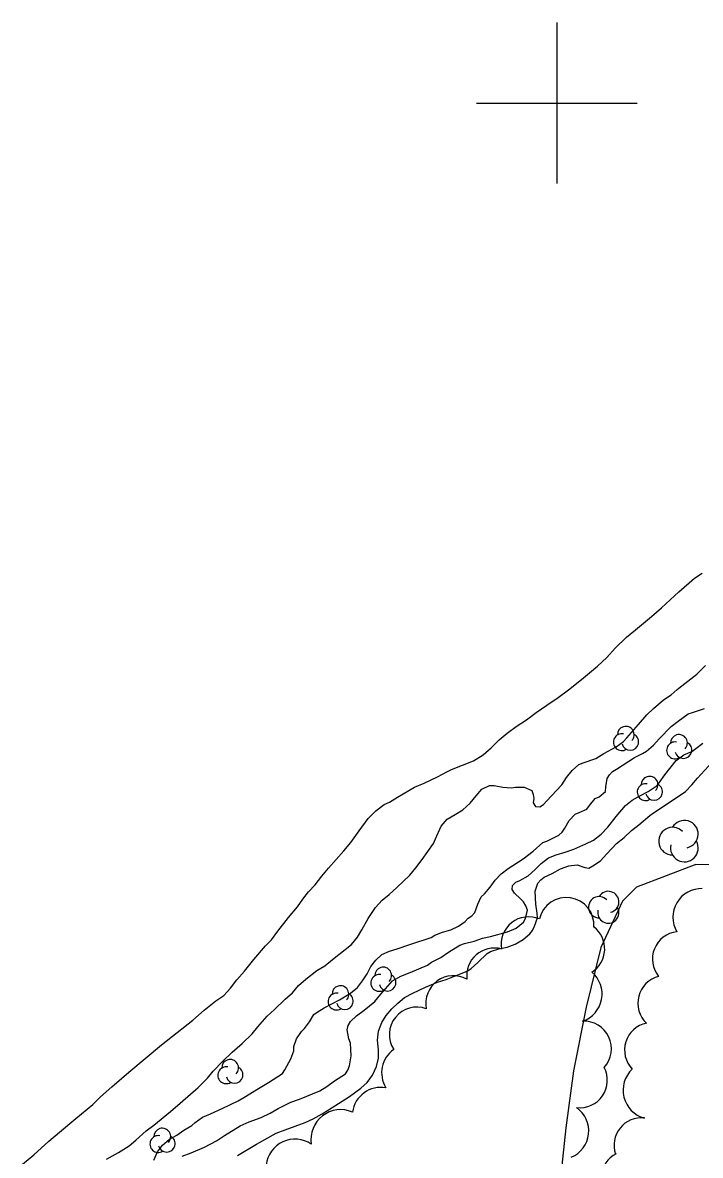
# Model space of a CAD drawing. Extents: x 381879 to 384696, y 5564785 to 5567594.
# Drawn here: x 383133.5 to 383217.8, y 5566069 to 5566210 of the extents above; entities that cross this region are included whole.
import ezdxf

# ---------------------------------------------------------------- set-up
doc = ezdxf.new("R2010")
doc.units = 0
for name, color, linetype in [('Niveau 2', 7, 'Continuous'), ('Niveau 22', 7, 'Continuous'), ('Niveau 4', 7, 'Continuous'), ('Niveau 44', 7, 'Continuous'), ('Niveau 61', 7, 'Continuous')]:
    doc.layers.add(name, color=color, linetype=linetype)

msp = doc.modelspace()

# ---------------------------------------------------------------- linework, layer by layer
at = {"layer": 'Niveau 2'}
for points in [[(383215.18, 5566127.2), (383217.4, 5566128.91), (383218.51, 5566130.02)], [(383143.99, 5566068.57), (383145.45, 5566069.4), (383146.8, 5566070.24), (383147.61, 5566070.92), (383148.92, 5566072.08), (383149.85, 5566072.8), (383151.94, 5566074.49), (383153.14, 5566075.53), (383155.39, 5566077.49), (383156.52, 5566078.64), (383157.26, 5566079.53), (383158.4, 5566080.72), (383159.59, 5566081.87), (383160.86, 5566082.98), (383162.1, 5566084.15), (383162.78, 5566085.05), (383163.97, 5566086.36), (383164.88, 5566087.2), (383166.18, 5566088.47), (383167.09, 5566089.26), (383167.87, 5566090.16), (383168.78, 5566090.98), (383170.15, 5566092.06), (383171.12, 5566092.62), (383172.09, 5566093.4), (383174.45, 5566095.3), (383175.19, 5566096.2), (383175.75, 5566097.09), (383176.53, 5566098.52), (383177.43, 5566099.9), (383178.25, 5566100.8), (383179.15, 5566101.52), (383180.07, 5566102.36), (383181.69, 5566103.91), (383182.47, 5566104.82), (383183.25, 5566105.86), (383184.67, 5566107.85), (383184.9, 5566108.43), (383185.6, 5566110.02), (383186.35, 5566110.87), (383187.36, 5566111.44), (383188.31, 5566112.06), (383189.2, 5566112.88), (383189.95, 5566113.8), (383190.68, 5566114.61), (383191.6, 5566115.06), (383192.2, 5566115.07), (383193.29, 5566114.88), (383194.34, 5566114.78), (383194.84, 5566114.88), (383195.93, 5566114.85), (383196.88, 5566114.45), (383197.07, 5566113.95), (383197.13, 5566113.45), (383197.06, 5566112.92), (383197.35, 5566112.45), (383197.88, 5566112.41), (383198.34, 5566112.71), (383198.7, 5566113.1), (383200.61, 5566115.16), (383201.19, 5566116.06), (383201.9, 5566116.95), (383202.75, 5566117.68), (383203.28, 5566117.88), (383204.83, 5566118.41), (383205.86, 5566119.04), (383207.38, 5566119.87), (383208.3, 5566120.56), (383208.69, 5566121.02), (383210.16, 5566122.65), (383211.18, 5566123.88), (383212.03, 5566124.66), (383213.27, 5566125.72), (383214.22, 5566126.36), (383214.98, 5566127.01), (383215.18, 5566127.2)], [(383202.77, 5566111.69), (383203.72, 5566112.14), (383204.05, 5566112.59), (383204.75, 5566113.47), (383205.25, 5566113.65), (383206.03, 5566114.32), (383206.08, 5566114.9), (383206.24, 5566115.95), (383206.53, 5566116.4), (383206.94, 5566116.79), (383207.41, 5566117.08), (383209.67, 5566118.55), (383210.67, 5566119.03), (383211.13, 5566119.35), (383212.02, 5566120.07), (383212.71, 5566120.86), (383214.21, 5566122.43), (383215.08, 5566123.08), (383216.35, 5566123.97), (383216.89, 5566124.17), (383218.38, 5566124.63)], [(383194.88, 5566103.04), (383195.39, 5566103.24), (383196.41, 5566103.83), (383197.28, 5566104.6), (383198.03, 5566105.37), (383198.96, 5566106.06), (383199.93, 5566106.44), (383201.04, 5566106.76), (383202.13, 5566107.15), (383203.62, 5566107.79), (383204.55, 5566108.28), (383205.53, 5566109.02), (383206.35, 5566109.9), (383207.39, 5566111.22), (383208.52, 5566112.57), (383209.37, 5566113.23), (383210.33, 5566113.8), (383211.37, 5566114.33), (383212.37, 5566115), (383212.73, 5566115.42), (383213.44, 5566116.39), (383214.84, 5566118.16), (383215.8, 5566118.9), (383216.8, 5566119.3), (383217.28, 5566119.68), (383218.17, 5566120.33)], [(383204.49, 5566105.05), (383205.41, 5566105.71), (383206.2, 5566106.57), (383207.4, 5566107.85), (383208.36, 5566108.6), (383209.29, 5566109.45), (383210.19, 5566110.16), (383211.55, 5566111.34), (383212.03, 5566111.68), (383213.83, 5566112.87), (383216.02, 5566114.34), (383216.8, 5566115.13), (383217.49, 5566115.99), (383219.3, 5566117.97), (383219.69, 5566118.34), (383220.12, 5566118.62), (383220.92, 5566119.27), (383221.36, 5566119.52), (383221.39, 5566119.5)], [(383149.85, 5566068.45), (383150.33, 5566069.48), (383150.93, 5566070.32), (383151.79, 5566071.04), (383152.72, 5566071.57), (383153.6, 5566072.18), (383154.59, 5566072.74), (383155.01, 5566073.15), (383155.9, 5566073.79), (383156.91, 5566074.21), (383158.38, 5566074.88), (383160.37, 5566075.83), (383161.28, 5566076.35), (383162.66, 5566077.25), (383164.14, 5566078.12), (383165.86, 5566079.24), (383166.15, 5566079.68), (383166.92, 5566081.05), (383167.27, 5566082.04), (383167.29, 5566082.58), (383167.61, 5566083.55), (383168.22, 5566084.44), (383168.6, 5566084.82), (383169.24, 5566085.64), (383169.78, 5566086.55), (383170.17, 5566086.87), (383171.07, 5566087.38), (383172.94, 5566088.38), (383174.32, 5566089.23), (383175.18, 5566089.92), (383175.83, 5566090.76), (383176.38, 5566091.63), (383176.86, 5566092.56), (383177.49, 5566093.34), (383178.23, 5566094.04), (383179.16, 5566094.47), (383180.13, 5566094.74), (383181.72, 5566095.27), (383184.38, 5566096.16), (383184.82, 5566096.44), (383185.79, 5566096.83), (383186.81, 5566097.12), (383187.76, 5566097.56), (383188.58, 5566098.16), (383188.98, 5566098.55), (383189.43, 5566098.84), (383189.81, 5566099.27), (383190.17, 5566100.29), (383190.59, 5566101.23), (383190.99, 5566101.6), (383191.69, 5566102.4), (383192.31, 5566103.28), (383193.05, 5566104.09), (383193.94, 5566104.72), (383195.82, 5566105.93), (383197.04, 5566106.91), (383198.24, 5566107.96), (383198.76, 5566108.16), (383200.26, 5566108.89), (383200.66, 5566109.27), (383201, 5566109.75), (383201.52, 5566110.71), (383202.28, 5566111.49), (383202.77, 5566111.69)], [(383160.28, 5566069.03), (383162.64, 5566070.45), (383165.08, 5566071.8), (383166.19, 5566072.21), (383168.7, 5566073.12), (383169.68, 5566073.58), (383170.79, 5566074.22), (383172.38, 5566075.19), (383174.21, 5566076.35), (383175.6, 5566077.39), (383176.4, 5566078.11), (383177.05, 5566079.01), (383177.57, 5566080.09), (383177.81, 5566081.14), (383177.79, 5566082.17), (383177.7, 5566083.37), (383177.81, 5566084.49), (383178.24, 5566085.57), (383178.77, 5566086.44), (383179.47, 5566087.28), (383180.22, 5566088), (383181.06, 5566088.69), (383182.08, 5566089.22), (383183.66, 5566089.98), (383185.13, 5566090.59), (383186.23, 5566090.93), (383187.26, 5566091.36), (383188.83, 5566091.95), (383189.35, 5566092.29), (383190.18, 5566093.03), (383191.31, 5566094.15), (383191.76, 5566094.4), (383192.77, 5566094.73), (383193.83, 5566094.95), (383194.8, 5566095.32), (383195.8, 5566095.92), (383196.64, 5566096.59), (383196.97, 5566097.04), (383197.23, 5566097.57), (383197.57, 5566098.61), (383197.55, 5566099.18), (383197.4, 5566100.28), (383197.28, 5566101.9), (383197.64, 5566102.91), (383197.99, 5566103.31), (383198.42, 5566103.64), (383199.43, 5566104.12), (383200.45, 5566104.7), (383201.47, 5566105.08), (383202.51, 5566105.21), (383203.46, 5566104.85), (383203.97, 5566104.77), (383204.49, 5566105.05)], [(383153.37, 5566068.92), (383154.5, 5566069.34), (383156.15, 5566070.08), (383157.65, 5566070.84), (383158.67, 5566071.51), (383160.61, 5566072.72), (383161.73, 5566073.22), (383163.21, 5566073.76), (383164.32, 5566074.29), (383165.33, 5566074.86), (383166.92, 5566075.66), (383167.98, 5566076.05), (383170.52, 5566077.07), (383171.39, 5566077.59), (383172.35, 5566078.3), (383173.69, 5566079.2), (383174.01, 5566079.66), (383174.2, 5566080.2), (383174.39, 5566081.43), (383174.31, 5566083.01), (383174.13, 5566083.56), (383173.92, 5566084.67), (383174.02, 5566085.22), (383174.31, 5566085.69), (383175.09, 5566086.42), (383176.02, 5566087.11), (383177.34, 5566088.17), (383178.12, 5566089.11), (383179.54, 5566090.74), (383180.6, 5566091.36), (383181.75, 5566091.79), (383183.91, 5566092.72), (383184.42, 5566093.09), (383185.55, 5566093.66), (383186.51, 5566094.32), (383187.93, 5566095.2), (383188.52, 5566095.39), (383189.7, 5566095.7), (383190.75, 5566096.06), (383191.75, 5566096.29), (383193.87, 5566096.84), (383194.93, 5566097.33), (383195.83, 5566098.04), (383196.1, 5566098.5), (383196.34, 5566099.55), (383196.15, 5566100.08), (383195.84, 5566100.6), (383195.49, 5566100.98), (383194.71, 5566101.65), (383194.45, 5566102.14), (383194.49, 5566102.64), (383194.88, 5566103.04)]]:
    msp.add_lwpolyline(points, dxfattribs=at)
at = {"layer": 'Niveau 22'}
for points in [[(383217.27, 5566105.22), (383224.98, 5566105.33), (383233.44, 5566106.97), (383241.46, 5566109.2), (383247.99, 5566112.97), (383253.53, 5566120.26), (383258.4, 5566127.38), (383261.32, 5566131.34), (383268.1, 5566137.64), (383272.17, 5566143), (383276.09, 5566148.58), (383280.41, 5566151.63), (383288, 5566152.95), (383297.39, 5566153.94), (383306.89, 5566154.48), (383315.38, 5566155.18), (383322.91, 5566155.93), (383323.14, 5566155.97)], [(383217.27, 5566105.22), (383209.91, 5566102.41)], [(383209.91, 5566102.41), (383208.17, 5566100.67), (383205.46, 5566094.9), (383203.63, 5566087.48), (383202.05, 5566079.54), (383201.11, 5566072.45), (383200.5, 5566066.61), (383201.24, 5566059.19), (383203.24, 5566051.65), (383205, 5566045.6), (383206.67, 5566041.82)]]:
    msp.add_lwpolyline(points, dxfattribs=at)
at = {"layer": 'Niveau 4'}
for points in [[(383186.9, 5566117.04), (383189.61, 5566118.14), (383190.85, 5566118.87), (383191.83, 5566119.75), (383192.82, 5566120.74), (383193.8, 5566121.6), (383194.94, 5566122.4), (383196.23, 5566123.24), (383197.44, 5566124.17), (383198.74, 5566125.08), (383200.17, 5566126.02), (383201.45, 5566126.98), (383203.05, 5566128.27), (383205.07, 5566129.9), (383206.2, 5566131.01), (383207.27, 5566132.15), (383208.66, 5566133.54), (383209.78, 5566134.43), (383211.78, 5566136.08), (383213.02, 5566137.17), (383215.17, 5566139.17), (383217.12, 5566140.87), (383218.09, 5566141.51)], [(383133.54, 5566067.94), (383134.93, 5566069.12), (383136.8, 5566070.81), (383138.12, 5566071.94), (383140.15, 5566073.64), (383142.28, 5566075.38), (383143.23, 5566076.31), (383144.64, 5566077.57), (383146.74, 5566079.39), (383148.8, 5566081.09), (383150.83, 5566082.78), (383152.77, 5566084.31), (383154.7, 5566085.88), (383156.12, 5566087.12), (383157.57, 5566088.27), (383158.55, 5566088.94), (383159.4, 5566089.84), (383160.19, 5566090.9), (383161.15, 5566091.98), (383162.32, 5566093.43), (383163.75, 5566095.1), (383164.51, 5566095.85), (383165.27, 5566096.93), (383166.63, 5566098.65), (383167.73, 5566099.95), (383168.41, 5566100.94), (383169.12, 5566101.83), (383169.91, 5566102.71), (383170.74, 5566103.78), (383171.58, 5566104.76), (383173.51, 5566106.92), (383174.36, 5566107.99), (383175.39, 5566109.43), (383176.53, 5566110.95), (383177.48, 5566111.92), (383178.5, 5566112.71), (383179.19, 5566113.01), (383180.17, 5566113.62), (383182.28, 5566114.84), (383183.48, 5566115.35), (383185.13, 5566116.14), (383186.38, 5566116.82), (383186.9, 5566117.04)]]:
    msp.add_lwpolyline(points, dxfattribs=at)
at = {"layer": 'Niveau 44'}
for centre, radius, start, end in [((383215.86, 5566109.01), 1.72, 282.2692, 149.7262), ((383214.38, 5566108.15), 1.72, 44.1153, 269.8039), ((383215.86, 5566107.29), 1.72, 166.9368, 29.6212), ((383206.4, 5566100.58), 1.32, 282.2692, 149.7262), ((383218, 5566098.67), 3.57, 88.4724, 210.3548), ((383201.18, 5566097.71), 3.43, 355.7262, 167.2427), ((383205.26, 5566099.92), 1.32, 44.1153, 269.8039), ((383206.4, 5566099.25), 1.32, 166.9368, 29.6212), ((383196.51, 5566095.27), 3.46, 67.3686, 189.2117), ((383202.52, 5566094.73), 3.43, 302.3503, 52.7756), ((383215.32, 5566093.46), 3.43, 96.7828, 218.7272), ((383192.22, 5566091.4), 3.44, 75.2618, 187.2326), ((383187.13, 5566087.96), 3.44, 60.8539, 191.1678), ((383202.09, 5566089.11), 3.54, 288.0862, 50.1636), ((383213.52, 5566087.98), 3.44, 104.5989, 226.2637), ((383182.59, 5566084.07), 3.43, 70.067, 212.6004), ((383203.35, 5566082.31), 3.43, 317.5026, 92.6254), ((383181.78, 5566079.31), 3.58, 125.4841, 211.2486), ((383202.85, 5566078.39), 3.43, 263.5264, 27.8817), ((383178.12, 5566073.91), 3.59, 80.4263, 171.6661), ((383173.12, 5566071.01), 3.72, 67.0733, 188.7851), ((383200.41, 5566072.08), 3.55, 292.8695, 54.7356), ((383167.42, 5566067.46), 3.6, 55.7451, 174.0454)]:
    msp.add_arc(centre, radius, start, end, dxfattribs=at)
for centre, major_axis, ratio, start_param, end_param in [((383208.57, 5566121.38), (-0.836, 0.629), 0.999875, 3.020126, 6.959135), ((383208.08, 5566120.46), (-0.836, 0.629), 0.999875, 5.163765, 9.050341), ((383209.13, 5566120.5), (-0.836, 0.629), 0.999875, 0.893509, 4.863384), ((383214.7, 5566119.44), (-0.836, 0.629), 0.999875, 5.163765, 9.050341), ((383215.19, 5566120.36), (-0.836, 0.629), 0.999875, 3.020126, 6.959135), ((383215.75, 5566119.48), (-0.836, 0.629), 0.999875, 0.893509, 4.863384), ((383211.53, 5566115.16), (-0.836, 0.629), 0.999875, 3.020126, 6.959135), ((383211.04, 5566114.24), (-0.836, 0.629), 0.999875, 5.163765, 9.050341), ((383212.09, 5566114.28), (-0.836, 0.629), 0.999875, 0.893509, 4.863384), ((383178.39, 5566091.42), (0.912, -0.513), 0.999925, 6.029005, 9.968014), ((383177.9, 5566090.5), (0.912, -0.513), 0.999925, 1.88946, 5.776035), ((383178.94, 5566090.54), (0.912, -0.513), 0.999925, 3.902388, 7.872264), ((383172.58, 5566088.18), (0.912, -0.513), 0.999925, 1.88946, 5.776035), ((383173.07, 5566089.1), (0.912, -0.513), 0.999925, 6.029005, 9.968014), ((383173.62, 5566088.22), (0.912, -0.513), 0.999925, 3.902388, 7.872264), ((383211.85, 5566082.15), (-3.16, 1.33), 0.999593, 5.322229, 7.446883), ((383159.35, 5566079.93), (0.912, -0.513), 0.999925, 6.029005, 9.968014), ((383158.86, 5566079.01), (0.912, -0.513), 0.999925, 1.88946, 5.776035), ((383159.9, 5566079.05), (0.912, -0.513), 0.999925, 3.902388, 7.872264), ((383211.83, 5566077.15), (-3.49, -0.87), 0.998534, 5.218964, 7.343083), ((383210.52, 5566070.3), (-0.5, -3.38), 0.999276, 3.182497, 5.186137), ((383150.91, 5566071.37), (0.912, -0.513), 0.999925, 6.029005, 9.968014), ((383150.42, 5566070.45), (0.912, -0.513), 0.999925, 1.88946, 5.776035), ((383151.46, 5566070.49), (0.912, -0.513), 0.999925, 3.902388, 7.872264), ((383208.92, 5566066.21), (-3.17, 1.25), 0.994033, 5.561167, 7.588212)]:
    msp.add_ellipse(centre, major_axis=major_axis, ratio=ratio, start_param=start_param, end_param=end_param, dxfattribs=at)
at = {"layer": 'Niveau 61'}
for points in [[(383200, 5566210), (383200, 5566200), (383200, 5566190)], [(383190, 5566200), (383200, 5566200), (383210, 5566200)]]:
    msp.add_lwpolyline(points, dxfattribs=at)

doc.saveas('drawing.dxf')
